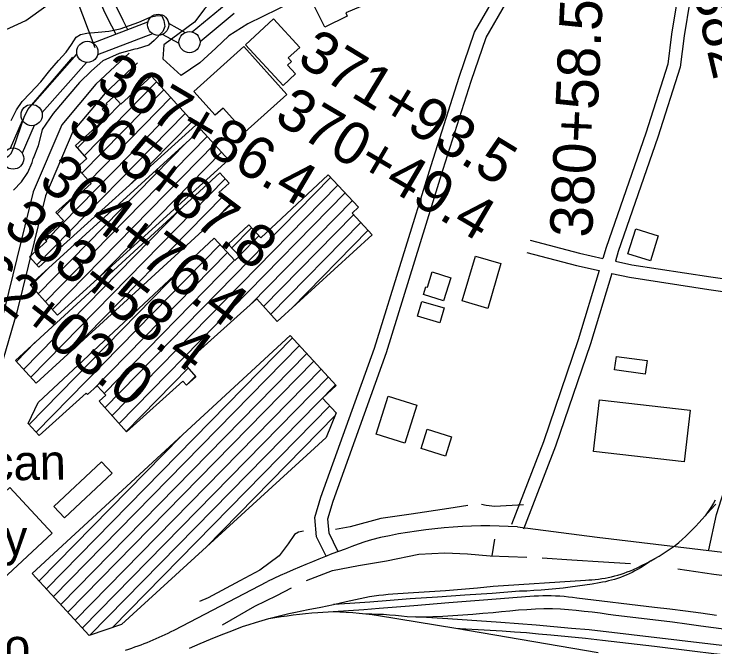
# Model space of a CAD drawing. Extents: x 3625074 to 3663148, y 511451 to 537151.
# Drawn here: x 3642141 to 3643792, y 517758 to 519248 of the extents above; entities that cross this region are included whole.
import ezdxf

# ---------------------------------------------------------------- set-up
doc = ezdxf.new("R2010")
doc.units = 0
for name, color, linetype in [('V-BLDG-IDEN', 7, 'Continuous'), ('V-BLDG-OTLN', 7, 'Continuous'), ('V-FLOD-BASE', 7, 'Continuous'), ('V-LEVE-TOET', 7, 'Continuous'), ('V-RAIL-TRAK', 7, 'Continuous'), ('V-RIVR-EDGE', 7, 'Continuous'), ('V-RIVR-RANG', 7, 'Continuous'), ('V-ROAD-CNTR', 7, 'Continuous'), ('V-SURV-IDEN', 7, 'Continuous'), ('V-SURV-LINE', 7, 'Continuous'), ('V-TOPO-SHOR', 7, 'Continuous')]:
    doc.layers.add(name, color=color, linetype=linetype)

msp = doc.modelspace()

# ---------------------------------------------------------------- linework, layer by layer
at = {"layer": 'V-BLDG-OTLN'}
for p, q in [((3642306.9, 518914.7), (3642476.9, 519088.2)), ((3642300.9, 518872.9), (3642493.7, 519069.6)), ((3642317.7, 518854.3), (3642510.5, 519051.1)), ((3642290.1, 518933.2), (3642391.5, 519036.7)), ((3642216.6, 518715.4), (3642527.3, 519032.5)), ((3642194.8, 518657.5), (3642544.1, 519013.9)), ((3642417.1, 518848.6), (3642560.9, 518995.3)), ((3642214.6, 518570.5), (3642596.1, 518959.8)), ((3642197.7, 518589), (3642547.8, 518946.2)), ((3642231.4, 518552), (3642612.9, 518941.2)), ((3642335.7, 518622.6), (3642629.8, 518922.7)), ((3642180.4, 518392.7), (3642638.4, 518860.1)), ((3642354.8, 518320.7), (3642886.5, 518863.1)), ((3642371.5, 518302.1), (3642903.5, 518844.8)), ((3642242.5, 518777.6), (3642286.1, 518822)), ((3642388.3, 518283.4), (3642920.6, 518826.6)), ((3642273.5, 518452.1), (3642632.1, 518817.9)), ((3642699.5, 518565.3), (3642937.7, 518808.3)), ((3642163.4, 518411.2), (3642536.5, 518791.9)), ((3642619.1, 518768.9), (3642649, 518799.5)), ((3642728.7, 518559.3), (3642940.6, 518775.5)), ((3642745.4, 518540.7), (3642957.7, 518757.2)), ((3642653.9, 518697.3), (3642700.1, 518744.4)), ((3642795.1, 518555.6), (3642974.7, 518738.9)), ((3642671, 518679), (3642717.2, 518726.1)), ((3642193.2, 518263), (3642626.5, 518705)), ((3642328.2, 518364.9), (3642643.5, 518686.7)), ((3642178, 518676.1), (3642185.7, 518683.9)), ((3642353, 518354.6), (3642660.6, 518668.4)), ((3642176.5, 518281.6), (3642540.3, 518652.8)), ((3642180.9, 518607.6), (3642223.1, 518650.6)), ((3642146.5, 518429.6), (3642191, 518475)), ((3642217.1, 517894.5), (3642796.5, 518485.7)), ((3642234.1, 517876.1), (3642813.5, 518467.2)), ((3642251, 517857.7), (3642830.4, 518448.8)), ((3642268, 517839.3), (3642847.4, 518430.4)), ((3642285, 517820.9), (3642864.4, 518412)), ((3642405, 518264.8), (3642551.2, 518414)), ((3642301.9, 517802.4), (3642881.3, 518393.6)), ((3642547.9, 518374.8), (3642568, 518395.3)), ((3642320.6, 517785.8), (3642898.3, 518375.2)), ((3642372.8, 517803.4), (3642884.6, 518325.5)), ((3642593.5, 517992.8), (3642897, 518302.4)), ((3642200.2, 517912.9), (3642534.5, 518254))]:
    msp.add_line(p, q, dxfattribs=at)
for points in [[(3642837.1, 519290.3), (3642923.8, 519326.9), (3642934.2, 519302.1), (3642924, 519297.8), (3642927.1, 519290.6), (3642944.4, 519297.9), (3642958.1, 519265.4), (3642922.7, 519250.5), (3642925.8, 519243.2), (3642872.8, 519217.2)], [(3642686.2, 519175.6), (3642752.1, 519236.5), (3642813.9, 519169.6), (3642786.7, 519144.5), (3642794.6, 519135.9), (3642785.3, 519127.3), (3642804.2, 519107), (3642774.7, 519079.8)], [(3642564.5, 519065.5), (3642682.1, 519171.5), (3642783.7, 519058.8), (3642684.9, 518969.6), (3642633.6, 519026.4), (3642614.9, 519009.6)], [(3642569.2, 518986.1), (3642199.7, 518652.1), (3642177.6, 518676.6), (3642218.4, 518713.5), (3642211.9, 518720.7), (3642257.1, 518761.5), (3642239.7, 518780.7), (3642285.7, 518822.4), (3642289.2, 518818.6), (3642322.6, 518848.8), (3642288.6, 518886.5), (3642312.7, 518908.2), (3642285.7, 518938.1), (3642363.1, 519008.1), (3642348.6, 519024.1), (3642360.4, 519034.8), (3642358, 519037.5), (3642376, 519053.8), (3642392.2, 519035.9), (3642464.9, 519101.6)], [(3642178.6, 518610.1), (3642581, 518976.4), (3642645.9, 518905), (3642243.5, 518538.7)], [(3642144.2, 518432.1), (3642625.9, 518873.8), (3642647.7, 518850), (3642623.3, 518827.6), (3642650.6, 518797.8), (3642193.4, 518378.6)], [(3642197.9, 518333), (3642612.4, 518720.1), (3642661, 518668), (3642671.8, 518678.1), (3642645.4, 518706.3), (3642693.6, 518751.4), (3642722, 518720.9), (3642880.8, 518869.2), (3642952.1, 518792.9), (3642937.3, 518779), (3642984.7, 518728.2), (3642760.4, 518524), (3642712.7, 518577.1), (3642542.2, 518424), (3642569.2, 518394), (3642547.2, 518374.2), (3642538.7, 518383.6), (3642405.6, 518264.1), (3642341.1, 518336), (3642356.9, 518350.2), (3642336.8, 518372.7), (3642313.9, 518352.1), (3642311.1, 518355.2), (3642200, 518255.4), (3642174.4, 518283.9)], [(3643586.9, 518683.1), (3643605.1, 518742.3), (3643658, 518726.1), (3643639.8, 518666.9)], [(3643196.7, 518572.6), (3643227.7, 518678.2), (3643287.9, 518660.6), (3643256.9, 518554.9)], [(3643126, 518640.9), (3643169.6, 518627.2), (3643152.4, 518572.4), (3643105.3, 518587.2), (3643111.1, 518605.8), (3643114.6, 518604.7)], [(3643101.2, 518571), (3643153.7, 518555.9), (3643143.6, 518521.1), (3643091.2, 518536.2)], [(3642183.7, 517930.8), (3642791.7, 518490.9), (3642899.9, 518373.4), (3642867.8, 518343.7), (3642899.7, 518309.1), (3642875.9, 518251), (3642394.2, 517810.6), (3642318, 517784.9)], [(3643559.9, 518441.9), (3643631.8, 518432.1), (3643627.5, 518400.2), (3643555.5, 518410)], [(3642993.6, 518259), (3643022, 518348.2), (3643089.5, 518326.8), (3643061.1, 518237.5)], [(3643519.8, 518339.8), (3643733.1, 518315.1), (3643719.1, 518193.4), (3643505.8, 518218)], [(3643114.1, 518270.6), (3643171.7, 518252.5), (3643157.3, 518206.9), (3643099.8, 518225)], [(3642234.7, 518088.3), (3642347.2, 518193.6), (3642372.1, 518166.9), (3642259.6, 518061.7)], [(3641966.6, 517980.7), (3642131.1, 518133.1), (3642230.9, 518025.4), (3642066.4, 517873)]]:
    msp.add_lwpolyline(points, close=True, dxfattribs=at)
at = {"layer": 'V-FLOD-BASE'}
msp.add_lwpolyline([(3641907, 518800.9), (3642044.7, 518863), (3642112.6, 518904.2), (3642128.4, 518914.3), (3642134.2, 518919.8), (3642139.5, 518931.9), (3642165.1, 519005.2), (3642173.8, 519022.9), (3642279.8, 519146.1)], dxfattribs=at)
at = {"layer": 'V-LEVE-TOET'}
for points in [[(3644155.7, 519782.1), (3644061, 519723.1), (3643978.8, 519685.6), (3643909.9, 519673.5), (3643856.4, 519676.6), (3643796, 519676.5), (3643735.5, 519654.9), (3643660.2, 519634.2), (3643570.1, 519626.2), (3643492.1, 519615.7), (3643428.7, 519593.3), (3643365, 519553.5), (3643247.1, 519496.5), (3643145.1, 519441.8), (3642963.5, 519356.6), (3642833.2, 519294.8), (3642691.8, 519224.6), (3642647.1, 519196.5), (3642616.6, 519167.4), (3642578.7, 519133.2), (3642535, 519102.9)], [(3643802.2, 519775.4), (3643720.8, 519749.1), (3643642.3, 519710.1), (3643555.4, 519705.7), (3643482.3, 519698.2), (3643448.7, 519689.8), (3643405.9, 519669.9), (3643269.1, 519601.8), (3643051.5, 519495.5), (3642909.7, 519422.6), (3642865.4, 519413.2), (3642832.7, 519404.1), (3642800.1, 519386.6), (3642773.2, 519355.8), (3642661.7, 519300.2), (3642648.9, 519313.7), (3642613.1, 519284.2), (3642590.1, 519260.8), (3642566.3, 519229.1), (3642493.8, 519175.2), (3642491.2, 519142.5), (3642535, 519102.9)], [(3642134.4, 518997.2), (3642146.4, 519022.1), (3642159.8, 519042.2), (3642179, 519061.8), (3642203.9, 519088.3), (3642225.3, 519114.8), (3642245.8, 519138.5), (3642264, 519158.3), (3642276.2, 519176), (3642287.4, 519193.8), (3642297.6, 519199.9), (3642312.2, 519202.9), (3642338.8, 519205.3), (3642364.5, 519207.4), (3642391.2, 519213.5), (3642434.6, 519229), (3642461.7, 519240.7), (3642478, 519244.3), (3642488.7, 519243.7), (3642493.6, 519232.6), (3642495.9, 519219), (3642491.8, 519207), (3642471.4, 519185.4), (3642458.3, 519174.5), (3642430.9, 519166.4), (3642425.8, 519165), (3642388.2, 519154.8), (3642350.5, 519138), (3642323.2, 519113.9)], [(3642323.2, 519113.9), (3642294.8, 519087), (3642267.7, 519054.8), (3642233.4, 519013.6), (3642207.1, 518975.9), (3642197.9, 518937.8), (3642185.9, 518907.8)], [(3642140, 518833.4), (3642158.3, 518852.9), (3642173.4, 518875), (3642183.9, 518898.5), (3642185.9, 518907.8)]]:
    msp.add_lwpolyline(points, dxfattribs=at)
at = {"layer": 'V-RAIL-TRAK'}
for points in [[(3643698.4, 517996.5), (3643706.7, 518003.6), (3643715, 518011), (3643723.1, 518018.5), (3643731.1, 518026.1), (3643738.9, 518033.9), (3643746.5, 518041.9), (3643754, 518050), (3643761.4, 518058.3), (3643768.5, 518066.7), (3643781.3, 518080.3), (3643793.8, 518094.1)], [(3643792.6, 518103.6), (3643788.1, 518096), (3643783.5, 518088.5), (3643778.7, 518081.1), (3643773.7, 518073.8), (3643768.5, 518066.7)], [(3643570.7, 517929.2), (3643578.1, 517931.7), (3643585.4, 517934.4), (3643592.6, 517937.2), (3643599.7, 517940.3), (3643610.1, 517945), (3643620.4, 517949.9), (3643630.5, 517955), (3643640.6, 517960.3), (3643650.5, 517965.8), (3643660.3, 517971.5), (3643670, 517977.4), (3643679.6, 517983.6), (3643689, 517989.9), (3643698.4, 517996.5)], [(3643570.7, 517929.2), (3643578.1, 517931.7), (3643585.4, 517934.4), (3643592.6, 517937.2), (3643599.7, 517940.3), (3643610.1, 517945), (3643620.4, 517949.9), (3643630.5, 517955), (3643640.6, 517960.3), (3643650.5, 517965.8), (3643660.3, 517971.5), (3643670, 517977.4), (3643679.6, 517983.6), (3643689, 517989.9), (3643698.4, 517996.5)], [(3643640.6, 517960.3), (3643634.6, 517955.9), (3643628.6, 517951.7), (3643622.4, 517947.6), (3643616.1, 517943.7), (3643609.7, 517940), (3643603.2, 517936.5), (3643596.6, 517933.1), (3643589.9, 517929.9), (3643583.1, 517926.9), (3643576.3, 517924.1), (3643569.4, 517921.5), (3643562.4, 517919.1), (3643555.3, 517916.8), (3643548.2, 517914.8), (3643541, 517912.9), (3643533.8, 517911.3), (3643526.6, 517909.8), (3643519.3, 517908.5), (3643502.3, 517905.6), (3643485.3, 517903), (3643468.3, 517900.5), (3643451.2, 517898.2), (3643434.2, 517896.2), (3643417, 517894.4), (3643399.9, 517892.8), (3643382.8, 517891.4), (3643365.6, 517890.2), (3643348.4, 517889.3), (3643331.2, 517888.6), (3643266.9, 517883.8), (3643202.6, 517879.2), (3643138.3, 517874.9), (3643074, 517870.8), (3643026.6, 517866.9), (3642979.2, 517863.2), (3642931.8, 517859.7), (3642919.1, 517859.3), (3642906.4, 517858.6), (3642893.7, 517857.8)], [(3642554.3, 517755), (3642579.1, 517765.5), (3642604, 517775.7), (3642629, 517785.8), (3642654.1, 517795.7), (3642679.2, 517805.4), (3642694.6, 517810.4), (3642710, 517815.2), (3642725.5, 517819.8), (3642741, 517824.2), (3642756.6, 517828.3), (3642772.3, 517832.3), (3642788, 517836.1), (3642803.8, 517839.7), (3642833.8, 517845.4), (3642863.8, 517851.4), (3642893.7, 517857.8), (3642923.6, 517864.4), (3642934.4, 517867.1), (3642945.2, 517869.7), (3642956.2, 517872), (3642967.1, 517874.1), (3642978.1, 517876.1), (3642989.1, 517877.8), (3643000.2, 517879.3), (3643011.3, 517880.6), (3643022.4, 517881.7), (3643033.5, 517882.6), (3643044.7, 517883.3), (3643082.2, 517885.5), (3643119.8, 517888), (3643157.3, 517890.8), (3643194.8, 517893.8), (3643232.2, 517897.1), (3643269.7, 517900.5), (3643486.7, 517915.2), (3643494.5, 517915.4), (3643502.2, 517915.9), (3643510, 517916.5), (3643517.7, 517917.4), (3643525.4, 517918.4), (3643533.1, 517919.7), (3643540.7, 517921.2), (3643548.3, 517922.9), (3643555.8, 517924.8), (3643563.3, 517926.9), (3643570.7, 517929.2)], [(3642741, 517824.2), (3642755.4, 517826.7), (3642769.8, 517829.1), (3642784.2, 517831.2), (3642798.7, 517833.2), (3642813.2, 517834.9), (3642827.7, 517836.4), (3642842.2, 517837.8), (3642856.8, 517838.9), (3642892.8, 517840.9), (3642928.8, 517843.2), (3642964.8, 517845.8), (3643000.7, 517848.6), (3643082.8, 517855.5), (3643164.9, 517862.1), (3643247, 517868.5), (3643356, 517876.9), (3643366.1, 517877.7), (3643376.1, 517878.2), (3643386.2, 517878.6), (3643396.3, 517878.6), (3643406.4, 517878.5), (3643416.5, 517878.2), (3643426.6, 517877.6), (3643436.6, 517876.8), (3643446.7, 517875.8), (3643456.7, 517874.5), (3643466.7, 517873), (3643649.1, 517851.3), (3643685.7, 517847), (3643722.2, 517842.5), (3643758.7, 517837.8), (3643795.2, 517832.8)], [(3642969.3, 517835.8), (3642983.3, 517835.6), (3642997.3, 517835.1), (3643011.3, 517834.4), (3643025.3, 517833.4), (3643039.2, 517832.2), (3643053.2, 517830.8), (3643067.1, 517829), (3643087.1, 517828.7), (3643107, 517828.8), (3643127, 517829.1), (3643150.7, 517830.3), (3643174.5, 517831.6), (3643198.2, 517833.2), (3643221.8, 517835), (3643245.5, 517837), (3643269.2, 517839.1), (3643289.1, 517841.2), (3643309.1, 517843), (3643329, 517844.6), (3643349, 517845.9), (3643369, 517847), (3643389.1, 517847.8), (3643409.1, 517848.4), (3643427.9, 517847.2), (3643446.6, 517845.8), (3643465.3, 517844.1), (3643484, 517842.2), (3643502.7, 517840), (3643521.3, 517837.7), (3643540, 517835), (3643558.5, 517832.2), (3643592, 517828.7), (3643625.4, 517824.9), (3643658.7, 517820.9), (3643692.1, 517816.7), (3643725.4, 517812.2), (3643758.7, 517807.5), (3643818.1, 517799.3)], [(3642892.8, 517840.9), (3642908.1, 517840.3), (3642923.4, 517839.5), (3642938.7, 517838.5), (3642954, 517837.2), (3642969.3, 517835.8), (3642984.5, 517834.2), (3642999.2, 517832)], [(3642999.2, 517832), (3643181.9, 517801.8), (3643191.7, 517801.1), (3643205.2, 517800.4), (3643233.8, 517799), (3643262.3, 517797.4), (3643290.9, 517795.5), (3643319.5, 517793.5), (3643348, 517791.3), (3643376.6, 517788.8), (3643405.1, 517786.2)], [(3643807.8, 517760.7), (3643495.7, 517797.6), (3643454.2, 517801.4), (3643412.6, 517805.1), (3643371.1, 517808.5), (3643329.5, 517811.7), (3643287.9, 517814.8), (3643163, 517823.6), (3643087.1, 517828.7)], [(3643181.9, 517801.8), (3643516.6, 517744.4)], [(3643405.1, 517786.2), (3643445.8, 517782.3), (3643486.6, 517778.1), (3643527.3, 517773.7), (3643568, 517769.1), (3643608.6, 517764.3), (3643649.2, 517759.2), (3643737.9, 517748.6), (3643789, 517742.5), (3643826.6, 517738.2)]]:
    msp.add_lwpolyline(points, dxfattribs=at)
at = {"layer": 'V-RIVR-EDGE'}
msp.add_lwpolyline([(3641430.6, 518863.7), (3641498.5, 518883.9), (3641582, 518921.5), (3641672.8, 518971.1), (3641719.7, 518996.2), (3641754, 519040.6), (3641775.1, 519065.7), (3641798, 519084.9), (3641819.6, 519086), (3641848.4, 519086), (3641878.4, 519092.5), (3641907.9, 519100.8), (3641943.3, 519118.8), (3641975.8, 519138.5), (3641989, 519149.3), (3642029.3, 519170.2), (3642065.4, 519185.7), (3642168.7, 519232.9), (3642216.2, 519266.4)], dxfattribs=at)
at = {"layer": 'V-RIVR-RANG'}
msp.add_line((3642331.9, 519168.7), (3642043.8, 519936.4), dxfattribs=at)
at = {"layer": 'V-ROAD-CNTR'}
for points in [[(3642877.1, 517970), (3642853.4, 518016.9), (3642849.7, 518062.5), (3642863.8, 518110.1), (3642989.8, 518460.8), (3643123.4, 518891.4), (3643189.2, 519099.6), (3643225.6, 519205.6), (3643274.4, 519289.8), (3643314.2, 519342.9), (3643366.4, 519394.8), (3643427.6, 519444.2), (3643489.3, 519476.1), (3643549, 519511.9), (3643640.2, 519489.7), (3643760.5, 519450.4), (3643752.6, 519409.2), (3643739.7, 519337.9), (3643732.3, 519278), (3643719.2, 519196.6), (3643710.2, 519123.1), (3643657.1, 518957.7), (3643564.2, 518689.2), (3643557.3, 518666.1)], [(3642903.9, 517983.5), (3642882.9, 518025.2), (3642880, 518059.4), (3642892.3, 518100.8), (3643018.3, 518451.3), (3643152, 518882.5), (3643217.7, 519090.2), (3643253, 519193.1), (3643299.4, 519273.2), (3643336.9, 519323.2), (3643386.4, 519372.4), (3643444.1, 519419), (3643503.9, 519449.9), (3643553.8, 519479.8), (3643632, 519460.8), (3643726, 519430.1), (3643723.1, 519414.7), (3643710, 519342.4), (3643702.6, 519282.2), (3643689.5, 519200.9), (3643680.7, 519129.6), (3643628.7, 518967.2), (3643535.7, 518698.5), (3643527.9, 518672.6)], [(3642381.3, 519199.9), (3642371.2, 519219.5), (3642354.4, 519253.6), (3642341.1, 519284.3), (3642333, 519309.4), (3642337, 519333.4)], [(3642409.3, 519211), (3642398, 519233), (3642381.7, 519266.2), (3642369.2, 519294.9), (3642363.8, 519311.7), (3642366.6, 519328.5)], [(3642412, 519156), (3642333.6, 519082.5), (3642253.2, 518987.2), (3642186.1, 518829.4), (3642118.6, 518554), (3642034.4, 518266.4), (3641965.1, 518065.5), (3641899.7, 517908.4), (3641860.5, 517818.2), (3641809.8, 517731.8), (3641748.4, 517643), (3641728.4, 517618.7)], [(3642431.5, 519133.1), (3642355.4, 519061.9), (3642279.1, 518971.3), (3642214.7, 518819.9), (3642147.6, 518546.2), (3642063, 518257.2), (3641993.2, 518054.9), (3641927.3, 517896.6), (3641887.3, 517804.6), (3641835.1, 517715.6), (3641772.4, 517624.9), (3641751.6, 517599.6)], [(3643356.5, 518715.5), (3643472.7, 518684.7), (3643527.9, 518672.6)], [(3643348.8, 518686.5), (3643465.6, 518655.5), (3643519.2, 518643.8)], [(3643557.3, 518666.1), (3643596.4, 518657.6), (3643782.2, 518629.2), (3643967, 518602.2)], [(3643519.2, 518643.8), (3643470, 518480.6), (3643388.1, 518241), (3643312.8, 518045.6)], [(3643548.6, 518637.3), (3643498.6, 518471.4), (3643416.3, 518230.7), (3643340.7, 518034.8)], [(3643548.6, 518637.3), (3643590.9, 518628), (3643777.8, 518599.5), (3643957.6, 518573.3)], [(3643777.3, 517986.1), (3643795.6, 518069.1), (3643883.6, 518345.1), (3643957.6, 518573.3)], [(3643326.8, 518040.2), (3643514.4, 518016.1), (3644777.3, 517865.1)], [(3642517.8, 517797), (3642738, 517911.6)]]:
    msp.add_lwpolyline(points, dxfattribs=at)
for centre, radius, start, end in [((3643254.6, 516886.4), 1156.1, 86.4226, 103.5885), ((3643707.2, 515855.4), 2273.2, 108.5769, 115.2363), ((3642195.4, 518419.9), 701.3, 287.2852, 297.3676)]:
    msp.add_arc(centre, radius, start, end, dxfattribs=at)
at = {"layer": 'V-SURV-LINE'}
for points in [[(3642560.2, 519206), (3642640.6, 519272.2)], [(3642659.7, 519249.1), (3642579.3, 519182.9)], [(3642327, 519180.1), (3642456.4, 519229.6)], [(3642505.1, 519226.2), (3642544.1, 519204.6)], [(3642467.1, 519201.6), (3642337.7, 519152.1)], [(3642529.6, 519178.3), (3642490.6, 519200)], [(3642184.3, 519035), (3642289.2, 519153.9)], [(3642311.7, 519134), (3642206.8, 519015.1)], [(3642132.8, 518931.8), (3642160.7, 518997.5)], [(3642188.4, 518985.8), (3642160.4, 518920.1)]]:
    msp.add_lwpolyline(points, dxfattribs=at)
for centre in [(3642480.4, 519222.8), (3642554.3, 519181.8), (3642313.7, 519158.9), (3642182.4, 519010.1), (3642138.8, 518907.6)]:
    msp.add_circle(centre, 25, dxfattribs=at)
at = {"layer": 'V-TOPO-SHOR'}
msp.add_line((3643272.6, 518011.4), (3643266.5, 517972), dxfattribs=at)
for points in [[(3643340.8, 518092.1), (3643273.1, 518088.2), (3643253.1, 518090.3), (3643242, 518093)], [(3643209.6, 518090.5), (3643165.4, 518083.3), (3643076.5, 518070.2), (3643005, 518060.3), (3642932.9, 518040.8), (3642898.5, 518034.4)], [(3642822.8, 518030.4), (3642810.6, 518027.9), (3642801.9, 518022), (3642786.7, 518000.2), (3642765.5, 517972.4), (3642720.1, 517938.7), (3642672.7, 517913.6), (3642597.9, 517873), (3642577.5, 517864.9)], [(3642829.6, 517914.4), (3642891, 517937.9), (3642952, 517949.1), (3643018, 517960.5), (3643094.3, 517976.4), (3643155.3, 517979.4), (3643209.3, 517976.8), (3643262.4, 517972.1), (3643348.8, 517969.4)], [(3643384.7, 517967.4), (3643455.1, 517962.7), (3643529.2, 517957.7), (3643593.2, 517954.3)], [(3643704.4, 517941.9), (3643789.4, 517928.6), (3643904, 517914.5), (3644020.7, 517899.3), (3644240.4, 517872.4), (3644391.9, 517850.6), (3644494.7, 517839.2), (3644622.6, 517825.8), (3644686.2, 517817.6)], [(3642632.2, 517810), (3642708.4, 517853.5), (3642759.7, 517878.8), (3642794.7, 517896.6)]]:
    msp.add_lwpolyline(points, dxfattribs=at)

# ---------------------------------------------------------------- texts
at = {"layer": 'V-BLDG-IDEN'}
for s, p in [('American', (3641794.9, 518145)), ('Oil Co.', (3641871.6, 517713.4))]:
    msp.add_text(s, height=83, rotation=0.8488, dxfattribs=at).set_placement(p)
msp.add_text('Liberty ', height=83, dxfattribs=at).set_placement((3641839, 517973.7))
at = {"layer": 'V-SURV-IDEN'}
for s, rotation, p in [('382+78.8', 283.3227, (3643738.4, 519307.1)), ('380+58.5', 87.4266, (3643502.3, 518720.3)), ('371+93.5', 328.6573, (3642804.2, 519132.8)), ('367+86.4', 329.5073, (3642329.6, 519076.9)), ('370+49.4', 329.5085, (3642750.3, 518995.6)), ('365+87.8', 322.9722, (3642262, 518979.6)), ('364+76.4', 322.5278, (3642195.1, 518847)), ('363+58.4', 322.4623, (3642111.4, 518741.3)), ('362+03.0', 322.0525, (3641975.1, 518662.7))]:
    msp.add_text(s, height=100, rotation=rotation, dxfattribs=at).set_placement(p)

doc.saveas('drawing.dxf')
